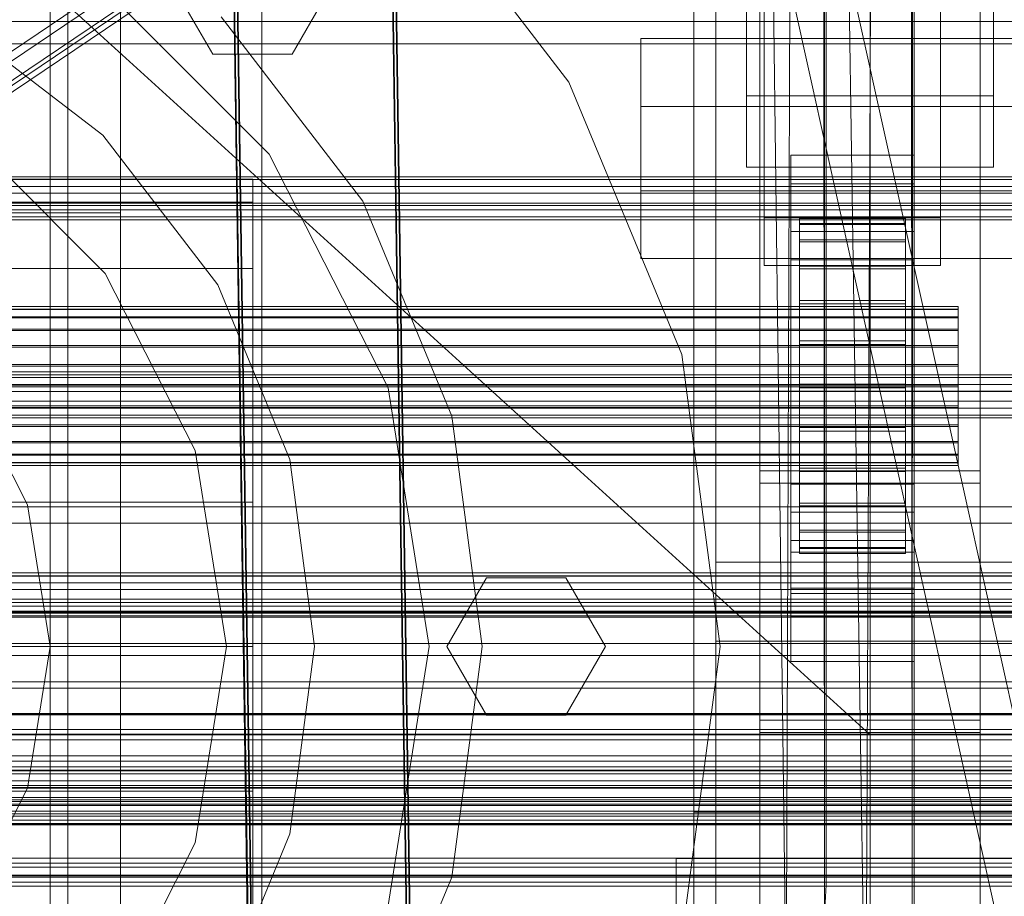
# Model space of a CAD drawing. Header units: millimetres. Extents: x -4738 to 65662, y -68080 to 6847.
# Tile 289 of 656: x 334 to 445, y -34278 to -34179. Entities that reach past the tile are written whole.
import ezdxf

# ---------------------------------------------------------------- set-up
doc = ezdxf.new("R2010")
doc.units = ezdxf.units.MM
for name, color, linetype, lineweight in [('COTAS_O', 1, 'Continuous', 0), ('COTAS_P', 1, 'Continuous', 0), ('frontal_briquetadora', 7, 'Continuous', 0), ('frontal_C01', 7, 'Continuous', 0), ('frontal_C02', 7, 'Continuous', 0), ('frontal_C03', 7, 'Continuous', 0), ('frontal_mezcladora', 7, 'Continuous', 0), ('frontal_secador', 7, 'Continuous', 0)]:
    doc.layers.add(name, color=color, linetype=linetype, lineweight=lineweight)
doc.dimstyles.new('R19_100', dxfattribs={"dimtxt": 250, "dimasz": 150, "dimexe": 150, "dimexo": 80, "dimgap": 100, "dimtad": 1, "dimtih": 1, "dimtoh": 1, "dimdsep": 46, "dimcen": 0.09, "dimadec": 0, "dimazin": 0, "dimtfac": 1, "dimtdec": 4, "dimtofl": 0, "dimtmove": 0, "dimatfit": 3, "dimfxl": 1, "dimtolj": 1, "dimtzin": 0, "dimarcsym": 0})

# ---------------------------------------------------------------- blocks, each defined once
blk = doc.blocks.new('DIM_R31_48')
at = {"layer": 'COTAS_O'}
for p, q in [((-1725, -33700), (-1575, -33655)), ((1725, -33700), (1575, -33655)), ((-1725, -34400), (-1725, -33700)), ((-1725, -33700), (1725, -33700)), ((-1725, -33700), (-1575, -33745)), ((1725, -33700), (1575, -33745)), ((1725, -34400), (1725, -33700))]:
    blk.add_line(p, q, dxfattribs=at)
blk.add_text('3450 O', height=250, dxfattribs=at).set_placement((0, -33600))
blk = doc.blocks.new('DIM_R31_49')
at = {"layer": 'COTAS_P'}
for p, q in [((-150, -32300), (550, -32300)), ((550, -32300), (505, -32450)), ((550, -34900), (550, -32300)), ((550, -32300), (595, -32450)), ((550, -34900), (505, -34750)), ((550, -34900), (595, -34750)), ((-150, -34900), (550, -34900))]:
    blk.add_line(p, q, dxfattribs=at)
blk.add_text('2600 P', height=250, rotation=90, dxfattribs=at).set_placement((450, -33600))
blk = doc.blocks.new('DIM_R31_52')
at = {"layer": 'COTAS_O'}
for p, q in [((-650, -34200), (-500, -34155)), ((650, -34200), (500, -34155)), ((-650, -34900), (-650, -34200)), ((-650, -34200), (650, -34200)), ((-650, -34200), (-500, -34245)), ((650, -34200), (500, -34245)), ((650, -34900), (650, -34200))]:
    blk.add_line(p, q, dxfattribs=at)
blk.add_text('1300 O', height=250, dxfattribs=at).set_placement((0, -34100))

msp = doc.modelspace()

# ---------------------------------------------------------------- linework, layer by layer
at = {"layer": 'frontal_briquetadora'}
for p, q in [((430, -34260), (430, -33820)), ((430, -34680), (430, -33820)), ((210, -34060), (430, -34260)), ((430, -34060), (430, -34490)), ((430, -34260), (430, -34060)), ((430, -34060), (430, -34496)), ((430, -34060), (430, -34305)), ((430, -34184.11), (430, -34168.9)), ((210, -34181.662), (452, -34181.662)), ((430, -34200.644), (430, -34184.11)), ((430, -34218.263), (430, -34200.644)), ((430, -34236.709), (430, -34218.263)), ((430, -34255.714), (430, -34236.709)), ((430, -34275), (430, -34255.714)), ((210, -34260), (430, -34260)), ((430, -34260), (430, -34305)), ((430, -34680), (430, -34260)), ((430, -34496), (430, -34260)), ((750, -34270.216), (200, -34270.216)), ((750, -34275), (200, -34275)), ((210, -34275), (452, -34275)), ((452, -34275), (430, -34275)), ((430, -34275), (430, -34294.286))]:
    msp.add_line(p, q, dxfattribs=at)
at = {"layer": 'frontal_C01'}
for p, q in [((410, -34323.351), (410, -33999.812)), ((410, -34371.499), (410, -34047.96)), ((410, -34372.443), (410, -34048.905)), ((417.5, -34657.873), (417.5, -34055.074)), ((442.5, -34055.074), (442.5, -34657.873)), ((418, -34201.387), (418, -34059.306)), ((438, -34059.306), (438, -34201.387)), ((412.5, -34343.381), (412.5, -34064.12)), ((418, -34064.699), (418, -34206.779)), ((438, -34206.779), (438, -34064.699)), ((412.5, -34351.469), (412.5, -34072.208)), ((417.5, -34684.054), (417.5, -34081.254)), ((442.5, -34684.054), (442.5, -34081.254)), ((410, -34410.962), (410, -34087.423)), ((416, -34187.564), (416, -34097.813)), ((444, -34097.813), (444, -34187.564)), ((416, -34105.902), (416, -34195.653)), ((444, -34195.653), (444, -34105.902)), ((375.644, -34157.811), (378.512, -34352.922)), ((360.514, -34353.167), (357.646, -34158.057)), ((378.512, -34358.315), (375.644, -34163.204)), ((360.514, -34358.56), (357.646, -34163.449)), ((175.016, -34289.929), (359.326, -34165.594)), ((171.275, -34291.359), (355.584, -34167.025)), ((173.584, -34293.124), (357.893, -34168.79)), ((175.521, -34292.384), (359.83, -34168.049)), ((175.032, -34293.474), (359.341, -34169.139)), ((404, -34198.31), (404, -34181.055)), ((404, -34181.055), (456, -34181.055)), ((404, -34188.758), (404, -34181.055)), ((444, -34187.564), (416, -34187.564)), ((416, -34187.564), (416, -34195.653)), ((444, -34195.653), (444, -34187.564)), ((456, -34188.758), (404, -34188.758)), ((404, -34188.758), (404, -34206.014)), ((421, -34197.535), (421, -34194.299)), ((421, -34194.299), (435, -34194.299)), ((421, -34234.744), (421, -34194.299)), ((435, -34194.299), (435, -34197.535)), ((435, -34194.299), (435, -34234.744)), ((416, -34195.653), (444, -34195.653)), ((435, -34197.535), (421, -34197.535)), ((421, -34197.535), (421, -34237.98)), ((435, -34237.98), (435, -34197.535)), ((456, -34198.31), (404, -34198.31)), ((404, -34198.31), (404, -34206.014)), ((438, -34201.387), (418, -34201.387)), ((418, -34201.387), (418, -34206.779)), ((422, -34211.454), (422, -34201.455)), ((422, -34201.455), (422, -34202.047)), ((422, -34201.455), (434, -34201.455)), ((422, -34202.157), (422, -34201.455)), ((422, -34211.734), (422, -34202.047)), ((422, -34202.047), (422, -34203.894)), ((422, -34202.047), (434, -34202.047)), ((422, -34211.787), (422, -34202.157)), ((422, -34202.157), (434, -34202.157)), ((422, -34204.106), (422, -34202.157)), ((434, -34202.047), (434, -34201.455)), ((434, -34201.455), (434, -34211.454)), ((434, -34201.455), (434, -34202.157)), ((434, -34203.894), (434, -34202.047)), ((434, -34202.047), (434, -34211.734)), ((434, -34202.157), (434, -34211.787)), ((434, -34202.157), (434, -34204.106)), ((438, -34206.779), (438, -34201.387)), ((421, -34206.163), (421, -34202.927)), ((421, -34202.927), (435, -34202.927)), ((421, -34243.372), (421, -34202.927)), ((435, -34202.927), (435, -34206.163)), ((435, -34202.927), (435, -34243.372)), ((422, -34212.609), (422, -34203.894)), ((422, -34203.894), (422, -34206.869)), ((422, -34203.894), (434, -34203.894)), ((422, -34212.71), (422, -34204.106)), ((422, -34204.106), (434, -34204.106)), ((422, -34207.17), (422, -34204.106)), ((434, -34206.869), (434, -34203.894)), ((434, -34203.894), (434, -34212.609)), ((434, -34204.106), (434, -34212.71)), ((434, -34204.106), (434, -34207.17)), ((404, -34206.014), (456, -34206.014)), ((418, -34206.779), (438, -34206.779)), ((435, -34206.163), (421, -34206.163)), ((421, -34206.163), (421, -34246.607)), ((422, -34214.019), (422, -34206.869)), ((422, -34206.869), (422, -34210.77)), ((422, -34206.869), (434, -34206.869)), ((434, -34210.77), (434, -34206.869)), ((434, -34206.869), (434, -34214.019)), ((435, -34246.607), (435, -34206.163)), ((422, -34214.161), (422, -34207.17)), ((422, -34207.17), (434, -34207.17)), ((422, -34211.138), (422, -34207.17)), ((434, -34207.17), (434, -34214.161)), ((434, -34207.17), (434, -34211.138)), ((422, -34215.866), (422, -34210.77)), ((422, -34210.77), (422, -34215.331)), ((422, -34210.77), (434, -34210.77)), ((422, -34216.041), (422, -34211.138)), ((422, -34211.138), (434, -34211.138)), ((422, -34215.742), (422, -34211.138)), ((434, -34215.331), (434, -34210.77)), ((434, -34210.77), (434, -34215.866)), ((434, -34211.138), (434, -34216.041)), ((434, -34211.138), (434, -34215.742)), ((-440, -34211.454), (440, -34211.454)), ((-440, -34211.734), (440, -34211.734)), ((-440, -34211.787), (440, -34211.787)), ((422, -34211.734), (422, -34211.454)), ((434, -34211.454), (422, -34211.454)), ((422, -34211.454), (422, -34211.787)), ((422, -34212.609), (422, -34211.734)), ((434, -34211.734), (422, -34211.734)), ((434, -34211.787), (422, -34211.787)), ((422, -34211.787), (422, -34212.71)), ((434, -34211.454), (434, -34211.734)), ((434, -34211.787), (434, -34211.454)), ((434, -34211.734), (434, -34212.609)), ((434, -34212.71), (434, -34211.787)), ((440, -34211.734), (440, -34211.454)), ((440, -34211.454), (440, -34211.787)), ((440, -34212.609), (440, -34211.734)), ((440, -34211.787), (440, -34212.71)), ((-440, -34212.609), (440, -34212.609)), ((-440, -34212.71), (440, -34212.71)), ((422, -34214.019), (422, -34212.609)), ((434, -34212.609), (422, -34212.609)), ((434, -34212.71), (422, -34212.71)), ((422, -34212.71), (422, -34214.161)), ((434, -34212.609), (434, -34214.019)), ((434, -34214.161), (434, -34212.71)), ((440, -34214.019), (440, -34212.609)), ((440, -34212.71), (440, -34214.161)), ((-440, -34214.019), (440, -34214.019)), ((-440, -34214.161), (440, -34214.161)), ((422, -34215.866), (422, -34214.019)), ((434, -34214.019), (422, -34214.019)), ((434, -34214.161), (422, -34214.161)), ((422, -34214.161), (422, -34216.041)), ((434, -34214.019), (434, -34215.866)), ((434, -34216.041), (434, -34214.161)), ((440, -34215.866), (440, -34214.019)), ((440, -34214.161), (440, -34216.041)), ((-440, -34215.866), (440, -34215.866)), ((422, -34215.331), (422, -34218.027)), ((434, -34215.331), (422, -34215.331)), ((422, -34215.331), (422, -34220.241)), ((422, -34218.221), (422, -34215.742)), ((422, -34215.742), (434, -34215.742)), ((422, -34220.666), (422, -34215.742)), ((422, -34218.027), (422, -34215.866)), ((434, -34215.866), (422, -34215.866)), ((434, -34218.027), (434, -34215.331)), ((434, -34220.241), (434, -34215.331)), ((434, -34215.742), (434, -34218.221)), ((434, -34215.742), (434, -34220.666)), ((434, -34215.866), (434, -34218.027)), ((440, -34218.027), (440, -34215.866)), ((-440, -34216.041), (440, -34216.041)), ((434, -34216.041), (422, -34216.041)), ((422, -34216.041), (422, -34218.221)), ((434, -34218.221), (434, -34216.041)), ((440, -34216.041), (440, -34218.221)), ((440, -34218.027), (-440, -34218.027)), ((422, -34218.027), (434, -34218.027)), ((422, -34220.353), (422, -34218.027)), ((434, -34218.027), (434, -34220.353)), ((440, -34220.353), (440, -34218.027)), ((-440, -34218.221), (440, -34218.221)), ((434, -34218.221), (422, -34218.221)), ((422, -34218.221), (422, -34220.554)), ((434, -34220.554), (434, -34218.221)), ((440, -34218.221), (440, -34220.554)), ((-440, -34220.353), (440, -34220.353)), ((422, -34220.353), (422, -34220.241)), ((422, -34220.241), (422, -34225.165)), ((422, -34220.241), (434, -34220.241)), ((422, -34222.685), (422, -34220.353)), ((434, -34220.353), (422, -34220.353)), ((434, -34225.165), (434, -34220.241)), ((434, -34220.241), (434, -34220.353)), ((434, -34220.353), (434, -34222.685)), ((440, -34222.685), (440, -34220.353)), ((-440, -34220.554), (440, -34220.554)), ((422, -34220.554), (422, -34220.666)), ((434, -34220.554), (422, -34220.554)), ((422, -34220.554), (422, -34222.88)), ((422, -34220.666), (434, -34220.666)), ((422, -34225.576), (422, -34220.666)), ((434, -34220.666), (434, -34220.554)), ((434, -34222.88), (434, -34220.554)), ((434, -34220.666), (434, -34225.576)), ((440, -34220.554), (440, -34222.88)), ((-440, -34222.685), (440, -34222.685)), ((-440, -34222.88), (440, -34222.88)), ((422, -34224.866), (422, -34222.685)), ((422, -34222.685), (422, -34225.165)), ((434, -34222.685), (422, -34222.685)), ((422, -34222.88), (422, -34225.576)), ((434, -34222.88), (422, -34222.88)), ((422, -34222.88), (422, -34225.04)), ((434, -34225.165), (434, -34222.685)), ((434, -34222.685), (434, -34224.866)), ((434, -34225.576), (434, -34222.88)), ((434, -34225.04), (434, -34222.88)), ((440, -34224.866), (440, -34222.685)), ((440, -34222.88), (440, -34225.04)), ((-440, -34224.866), (440, -34224.866)), ((-440, -34225.04), (440, -34225.04)), ((422, -34226.746), (422, -34224.866)), ((422, -34224.866), (422, -34229.769)), ((434, -34224.866), (422, -34224.866)), ((422, -34225.04), (422, -34230.137)), ((434, -34225.04), (422, -34225.04)), ((422, -34225.04), (422, -34226.888)), ((422, -34225.165), (422, -34229.769)), ((422, -34225.165), (434, -34225.165)), ((422, -34225.576), (434, -34225.576)), ((422, -34230.137), (422, -34225.576)), ((434, -34229.769), (434, -34224.866)), ((434, -34224.866), (434, -34226.746)), ((434, -34230.137), (434, -34225.04)), ((434, -34226.888), (434, -34225.04)), ((434, -34229.769), (434, -34225.165)), ((434, -34225.576), (434, -34230.137)), ((440, -34226.746), (440, -34224.866)), ((440, -34225.04), (440, -34226.888)), ((-440, -34226.746), (440, -34226.746)), ((-440, -34226.888), (440, -34226.888)), ((422, -34228.197), (422, -34226.746)), ((422, -34226.746), (422, -34233.737)), ((434, -34226.746), (422, -34226.746)), ((422, -34226.888), (422, -34234.038)), ((434, -34226.888), (422, -34226.888)), ((422, -34226.888), (422, -34228.297)), ((434, -34233.737), (434, -34226.746)), ((434, -34226.746), (434, -34228.197)), ((434, -34234.038), (434, -34226.888)), ((434, -34228.297), (434, -34226.888)), ((440, -34228.197), (440, -34226.746)), ((440, -34226.888), (440, -34228.297)), ((-440, -34228.197), (440, -34228.197)), ((-440, -34228.297), (440, -34228.297)), ((-440, -34229.12), (440, -34229.12)), ((-440, -34229.172), (440, -34229.172)), ((422, -34229.12), (422, -34228.197)), ((422, -34228.197), (422, -34236.8)), ((434, -34228.197), (422, -34228.197)), ((422, -34228.297), (422, -34237.013)), ((434, -34228.297), (422, -34228.297)), ((422, -34228.297), (422, -34229.172)), ((422, -34229.453), (422, -34229.12)), ((422, -34229.12), (422, -34238.75)), ((434, -34229.12), (422, -34229.12)), ((422, -34229.172), (422, -34238.86)), ((434, -34229.172), (422, -34229.172)), ((422, -34229.172), (422, -34229.453)), ((434, -34236.8), (434, -34228.197)), ((434, -34228.197), (434, -34229.12)), ((434, -34237.013), (434, -34228.297)), ((434, -34229.172), (434, -34228.297)), ((434, -34238.75), (434, -34229.12)), ((434, -34229.12), (434, -34229.453)), ((434, -34238.86), (434, -34229.172)), ((434, -34229.453), (434, -34229.172)), ((440, -34229.12), (440, -34228.197)), ((440, -34228.297), (440, -34229.172)), ((440, -34229.453), (440, -34229.12)), ((440, -34229.172), (440, -34229.453)), ((-440, -34229.453), (440, -34229.453)), ((422, -34229.453), (422, -34239.452)), ((434, -34229.453), (422, -34229.453)), ((422, -34229.769), (422, -34233.737)), ((422, -34229.769), (434, -34229.769)), ((422, -34230.137), (434, -34230.137)), ((422, -34234.038), (422, -34230.137)), ((434, -34239.452), (434, -34229.453)), ((434, -34233.737), (434, -34229.769)), ((434, -34230.137), (434, -34234.038)), ((421, -34243.988), (421, -34231.586)), ((421, -34231.586), (435, -34231.586)), ((421, -34239.289), (421, -34231.586)), ((435, -34231.586), (435, -34243.988)), ((435, -34231.586), (435, -34239.289)), ((422, -34233.737), (422, -34236.8)), ((422, -34233.737), (434, -34233.737)), ((434, -34236.8), (434, -34233.737)), ((435, -34234.744), (421, -34234.744)), ((421, -34234.744), (421, -34237.98)), ((422, -34234.038), (434, -34234.038)), ((422, -34237.013), (422, -34234.038)), ((434, -34234.038), (434, -34237.013)), ((435, -34237.98), (435, -34234.744)), ((422, -34236.8), (422, -34238.75)), ((422, -34236.8), (434, -34236.8)), ((422, -34237.013), (434, -34237.013)), ((422, -34238.86), (422, -34237.013)), ((434, -34238.75), (434, -34236.8)), ((434, -34237.013), (434, -34238.86)), ((421, -34237.98), (435, -34237.98)), ((435, -34239.289), (421, -34239.289)), ((421, -34239.289), (421, -34251.692)), ((422, -34238.75), (422, -34239.452)), ((422, -34238.75), (434, -34238.75)), ((422, -34238.86), (434, -34238.86)), ((422, -34239.452), (422, -34238.86)), ((434, -34239.452), (434, -34238.75)), ((434, -34238.86), (434, -34239.452)), ((435, -34251.692), (435, -34239.289)), ((422, -34239.452), (434, -34239.452)), ((435, -34243.372), (421, -34243.372)), ((421, -34243.372), (421, -34246.607)), ((435, -34246.607), (435, -34243.372)), ((435, -34243.988), (421, -34243.988)), ((421, -34243.988), (421, -34251.692)), ((435, -34251.692), (435, -34243.988)), ((421, -34246.607), (435, -34246.607)), ((421, -34251.692), (435, -34251.692))]:
    msp.add_line(p, q, dxfattribs=at)
at = {"layer": 'frontal_C02'}
for p, q in [((417.5, -34231.462), (417.5, -33692.436)), ((442.5, -33692.436), (442.5, -34231.462)), ((417.5, -34258.348), (417.5, -33719.322)), ((442.5, -34258.348), (442.5, -33719.322)), ((410, -34221.042), (410, -33863.38)), ((410, -34268.769), (410, -33911.107)), ((820, -35975), (390, -34035.57)), ((827, -35975), (397, -34035.57)), ((410, -34402.112), (410, -34044.45)), ((412.5, -34240.435), (412.5, -34059.07)), ((412.5, -34249.376), (412.5, -34068.012)), ((410, -34440.294), (410, -34082.632)), ((360.514, -34325.376), (357.646, -34131.971)), ((375.644, -34131.727), (378.512, -34325.132)), ((378.512, -34331.094), (375.644, -34137.689)), ((360.514, -34331.337), (357.646, -34137.932)), ((450, -34221.042), (410, -34221.042)), ((410, -34221.042), (410, -34268.769)), ((410, -34578.704), (410, -34221.042)), ((442.5, -34230.064), (417.5, -34230.064)), ((417.5, -34230.064), (417.5, -34259.747)), ((417.5, -34406.362), (417.5, -34230.064)), ((442.5, -34259.747), (442.5, -34230.064)), ((442.5, -34230.064), (442.5, -34406.362)), ((417.5, -34258.348), (417.5, -34231.462)), ((417.5, -34231.462), (442.5, -34231.462)), ((442.5, -34231.462), (442.5, -34258.348)), ((-450, -34234.172), (450, -34234.172)), ((447.5, -34240.435), (412.5, -34240.435)), ((412.5, -34240.435), (412.5, -34249.376)), ((-559, -34242.761), (559, -34242.761)), ((450, -34246.094), (-450, -34246.094)), ((412.5, -34249.376), (447.5, -34249.376)), ((442.5, -34258.348), (417.5, -34258.348)), ((417.5, -34259.747), (442.5, -34259.747)), ((417.5, -34436.044), (417.5, -34259.747)), ((442.5, -34436.044), (442.5, -34259.747)), ((450, -34267.581), (-450, -34267.581)), ((410, -34268.769), (450, -34268.769)), ((410, -34626.431), (410, -34268.769)), ((408, -34288.94), (408, -34274.037)), ((408, -34274.037), (452, -34274.037)), ((408, -34285.492), (408, -34274.037))]:
    msp.add_line(p, q, dxfattribs=at)
at = {"layer": 'frontal_C03'}
for p, q in [((1250, -34179.143), (-1250, -34179.143)), ((1250, -34196.728), (-1250, -34196.728)), ((1250, -34197.045), (-1250, -34197.045)), ((1250, -34197.839), (-1250, -34197.839)), ((-1250, -34198.603), (1250, -34198.603)), ((1250, -34199.726), (-1250, -34199.726)), ((1250, -34200.49), (-1250, -34200.49)), ((1250, -34201.284), (-1250, -34201.284)), ((1250, -34201.601), (-1250, -34201.601)), ((1250, -34219.186), (-1250, -34219.186)), ((1250, -34219.503), (-1250, -34219.503)), ((1250, -34220.297), (-1250, -34220.297)), ((-1250, -34221.061), (1250, -34221.061)), ((1250, -34222.184), (-1250, -34222.184)), ((1250, -34222.948), (-1250, -34222.948)), ((1250, -34223.742), (-1250, -34223.742)), ((1250, -34224.058), (-1250, -34224.058)), ((1250, -34241.644), (-1250, -34241.644)), ((1250, -34241.96), (-1250, -34241.96)), ((1250, -34242.754), (-1250, -34242.754)), ((-1250, -34243.518), (1250, -34243.518)), ((1250, -34244.641), (-1250, -34244.641)), ((1250, -34245.405), (-1250, -34245.405)), ((1250, -34246.199), (-1250, -34246.199)), ((1250, -34246.516), (-1250, -34246.516)), ((1250, -34264.101), (-1250, -34264.101)), ((1250, -34264.418), (-1250, -34264.418)), ((1250, -34265.212), (-1250, -34265.212)), ((1250, -34265.753), (-1250, -34265.753)), ((-1250, -34265.976), (1250, -34265.976)), ((1250, -34266.047), (-1250, -34266.047)), ((1250, -34267.099), (-1250, -34267.099)), ((1250, -34267.863), (-1250, -34267.863)), ((1250, -34268.657), (-1250, -34268.657)), ((1250, -34268.974), (-1250, -34268.974)), ((1250, -34269.213), (-1250, -34269.213)), ((-1579, -34270.165), (1579, -34270.165)), ((1250, -34270.05), (-1250, -34270.05)), ((1250, -34275.899), (-1250, -34275.899)), ((1250, -34277.153), (-1250, -34277.153))]:
    msp.add_line(p, q, dxfattribs=at)
at = {"layer": 'frontal_mezcladora'}
for p, q in [((339, -34456.719), (339, -34036.719)), ((361, -34036.719), (361, -34456.719)), ((339, -34483.281), (339, -34063.281)), ((361, -34483.281), (361, -34063.281)), ((337, -34076.07), (337, -34509.163)), ((337, -34526.414), (337, -34093.321)), ((345, -34200.824), (345, -34155)), ((375.51, -34159.49), (395.851, -34186)), ((340.84, -34173.143), (361.857, -34194.16)), ((355.453, -34182.841), (350.953, -34175.047)), ((368.953, -34175.047), (364.453, -34182.841)), ((326, -34178.986), (342.983, -34192.017)), ((356.418, -34178.582), (372.469, -34199.5)), ((364.453, -34182.841), (355.453, -34182.841)), ((395.851, -34186), (408.639, -34216.871)), ((327.321, -34191.751), (343.249, -34207.679)), ((342.983, -34192.017), (356.014, -34209)), ((361.857, -34194.16), (375.35, -34220.643)), ((260, -34197), (360, -34197)), ((360, -34199.594), (360, -34197)), ((260, -34199.594), (360, -34199.594)), ((360, -34207.122), (360, -34199.594)), ((372.469, -34199.5), (382.559, -34223.859)), ((280, -34200.824), (345, -34200.824)), ((345, -34250), (345, -34200.824)), ((260, -34207.122), (360, -34207.122)), ((343.249, -34207.679), (353.476, -34227.751)), ((360, -34218.847), (360, -34207.122)), ((356.014, -34209), (364.206, -34228.777)), ((408.639, -34216.871), (413, -34250)), ((260, -34218.847), (360, -34218.847)), ((360, -34233.622), (360, -34218.847)), ((327.069, -34219.435), (334.455, -34233.931)), ((375.35, -34220.643), (380, -34250)), ((382.559, -34223.859), (386, -34250)), ((353.476, -34227.751), (357, -34250)), ((364.206, -34228.777), (367, -34250)), ((260, -34233.622), (360, -34233.622)), ((360, -34250), (360, -34233.622)), ((334.455, -34233.931), (337, -34250)), ((382, -34250), (386.5, -34242.206)), ((386.5, -34242.206), (395.5, -34242.206)), ((395.5, -34242.206), (400, -34250)), ((360, -34250), (260, -34250)), ((345, -34250), (280, -34250)), ((337, -34250), (334.455, -34266.069)), ((345, -34250), (345, -34299.176)), ((357, -34250), (353.476, -34272.249)), ((360, -34250), (360, -34266.378)), ((367, -34250), (364.206, -34271.223)), ((380, -34250), (375.35, -34279.357)), ((386.5, -34257.794), (382, -34250)), ((386, -34250), (382.559, -34276.141)), ((400, -34250), (395.5, -34257.794)), ((413, -34250), (408.639, -34283.129)), ((395.5, -34257.794), (386.5, -34257.794)), ((334.455, -34266.069), (327.069, -34280.565)), ((260, -34266.378), (360, -34266.378)), ((360, -34266.378), (360, -34281.153)), ((364.206, -34271.223), (356.014, -34291)), ((353.476, -34272.249), (343.249, -34292.321)), ((382.559, -34276.141), (372.469, -34300.5))]:
    msp.add_line(p, q, dxfattribs=at)
at = {"layer": 'frontal_secador'}
for p, q in [((429.5, -34299.5), (413, -33215)), ((420.5, -34290.5), (407, -33225)), ((429.5, -34299.5), (434.12, -33229.08)), ((434.78, -34287.18), (434.12, -33229.08)), ((420.5, -34290.5), (424.28, -33236.52)), ((424.82, -34280.42), (424.28, -33236.52)), ((434.78, -34287.18), (435, -33237)), ((435, -33237), (435, -34283)), ((424.82, -34280.42), (425, -33243)), ((425, -33243), (425, -34277)), ((-1250, -34236), (1250, -34236)), ((-1250, -34242), (1250, -34242)), ((-1250, -34245), (1250, -34245)), ((1250, -34246), (-1250, -34246)), ((-1250, -34246.659), (1250, -34246.659)), ((1250, -34249.659), (-1250, -34249.659)), ((-1250, -34251), (1250, -34251)), ((1250, -34254), (-1250, -34254)), ((-1250, -34254.728), (1250, -34254.728)), ((-1250, -34257.588), (1250, -34257.588)), ((1250, -34257.611), (-1250, -34257.611)), ((1250, -34257.728), (-1250, -34257.728)), ((-1250, -34259.387), (1250, -34259.387)), ((1250, -34259.918), (-1250, -34259.918)), ((-1250, -34260), (1250, -34260)), ((1250, -34260.588), (-1250, -34260.588)), ((1250, -34262.387), (-1250, -34262.387)), ((1250, -34263), (-1250, -34263)), ((-1250, -34263.65), (1250, -34263.65)), ((1250, -34264), (-1250, -34264)), ((1250, -34267.382), (-1250, -34267.382)), ((-1250, -34268), (1250, -34268)), ((1250, -34269.689), (-1250, -34269.689)), ((1250, -34274), (-1250, -34274)), ((1250, -34274.545), (-1250, -34274.545)), ((1250, -34276), (-1250, -34276)), ((1250, -34276.144), (-1250, -34276.144)), ((1250, -34276.709), (-1250, -34276.709)), ((425, -34277), (424.82, -34280.42))]:
    msp.add_line(p, q, dxfattribs=at)

# ---------------------------------------------------------------- dimensions: what is measured, and where the dimension line sits
at = {"layer": 'COTAS_O'}
for p1, p2, picture, middle in [((-1725, -34400), (1725, -34400), 'DIM_R31_48', (0, -33700)), ((-650, -34900), (650, -34900), 'DIM_R31_52', (0, -34200))]:
    dim = msp.add_aligned_dim(p1=p1, p2=p2, distance=700, text='<> O', dimstyle='R19_100', dxfattribs=at)
    dim.commit()
    dim.dimension.update_dxf_attribs({"geometry": picture, "text_midpoint": middle})
at = {"layer": 'COTAS_P'}
dim = msp.add_aligned_dim(p1=(-150, -34900), p2=(-150, -32300), distance=-700, text='<> P', dimstyle='R19_100', dxfattribs=at)
dim.commit()
dim.dimension.update_dxf_attribs({"geometry": 'DIM_R31_49', "text_midpoint": (550, -33600)})

doc.saveas('drawing.dxf')
